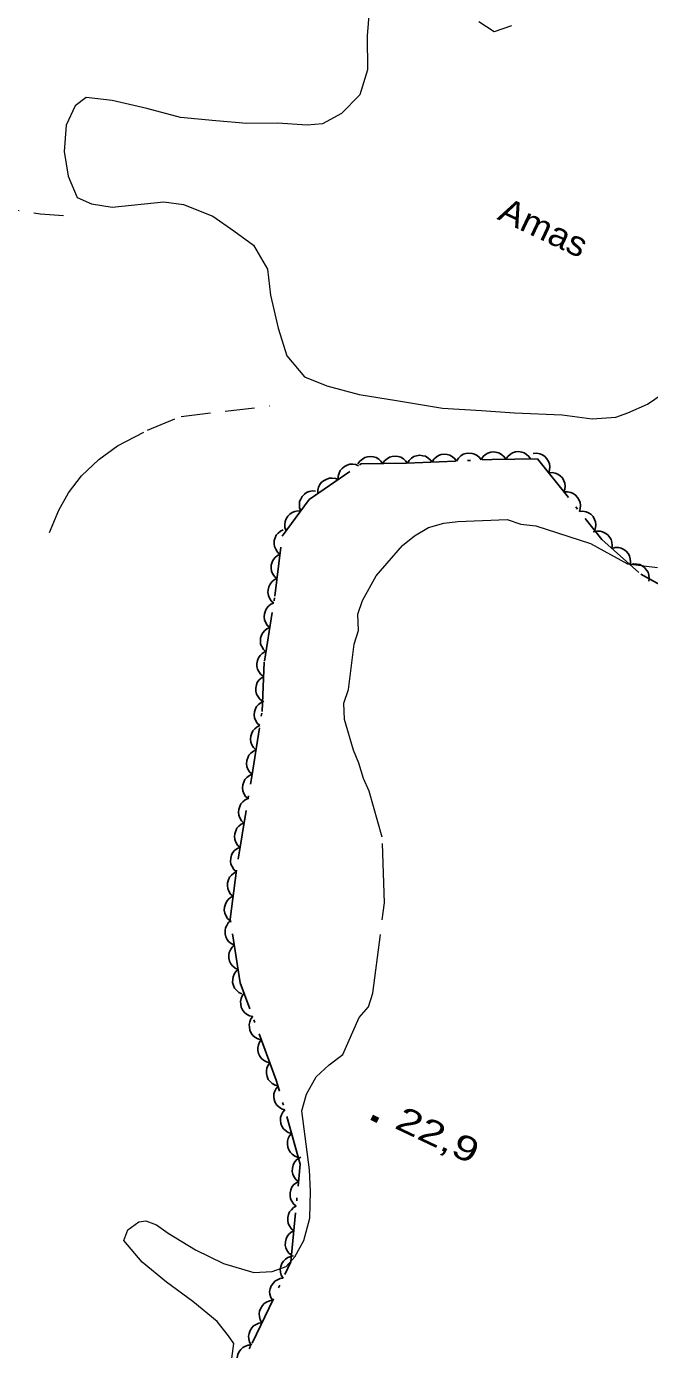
# Model space of a CAD drawing. Extents: x 356765 to 358572, y 5103174 to 5104650.
# Drawn here: x 357411.9 to 357449.8, y 5104313.8 to 5104394.2 of the extents above; entities that cross this region are included whole.
import ezdxf

# ---------------------------------------------------------------- set-up
doc = ezdxf.new("R2010")
doc.units = 0
doc.header["$LTSCALE"] = 0.6
for name, pattern in [('DOT_DASHED', [7.7, 5, -1.2, 0.3, -1.2]), ('LONG_DASH_SHORT_DASH', [9.9, 6, -1.2, 1.5, -1.2]), ('LONG_DASHED', [7.5, 6, -1.5]), ('MEDIUM_DASHED', [4.5, 3, -1.5])]:
    doc.linetypes.add(name, pattern=pattern)
for name, color, linetype, lineweight in [('19', 7, 'Continuous', 13), ('2', 7, 'Continuous', 13), ('3', 7, 'Continuous', 140), ('44', 7, 'Continuous', 25), ('57', 7, 'LONG_DASH_SHORT_DASH', 13)]:
    doc.layers.add(name, color=color, linetype=linetype, lineweight=lineweight)

msp = doc.modelspace()

# ---------------------------------------------------------------- linework, layer by layer
at = {"layer": '19', "linetype": 'MEDIUM_DASHED'}
for points in [[(357377.8, 5104395.04), (357378.81, 5104394.67), (357380.22, 5104394.5), (357382.4, 5104394.49), (357383.32, 5104394.57), (357385.99, 5104394.19), (357386.87, 5104394), (357388, 5104393.56), (357388.83, 5104393.1), (357390.18, 5104392.35), (357391.6, 5104391.37), (357392.9, 5104390.35), (357394.35, 5104389.25), (357396.3, 5104387.97), (357397.92, 5104387.17), (357402.65, 5104385.23), (357405.22, 5104384.2), (357407.01, 5104383.7), (357412.74, 5104382.8), (357414.16, 5104382.7)], [(357413.3, 5104363.43), (357413.87, 5104364.79), (357414.46, 5104365.83), (357415.24, 5104366.87), (357416.29, 5104367.86), (357417.44, 5104368.69), (357419.26, 5104369.65), (357421.3, 5104370.48), (357426.69, 5104371.12)]]:
    msp.add_lwpolyline(points, dxfattribs=at)
at = {"layer": '2', "linetype": 'LONG_DASHED'}
msp.add_lwpolyline([(357431.13, 5104331.7), (357432.13, 5104333.94), (357432.69, 5104334.6), (357432.96, 5104335.43), (357433.66, 5104340.92), (357433.53, 5104344.91), (357432.73, 5104347.7), (357432.38, 5104348.48), (357432.11, 5104349.41), (357431.77, 5104350.2), (357431.23, 5104352.06), (357431.2, 5104353.05), (357431.47, 5104353.89), (357431.82, 5104356.63), (357432.08, 5104357.46), (357432.05, 5104358.46), (357432.32, 5104359.29), (357433.15, 5104360.79), (357434.76, 5104362.64), (357435.48, 5104363.22), (357436.34, 5104363.72), (357437.27, 5104363.99), (357438.12, 5104364.1), (357441.11, 5104364.21), (357441.94, 5104363.94), (357442.86, 5104363.83), (357446.18, 5104362.76), (357448.43, 5104361.52), (357450.26, 5104361.29)], dxfattribs=at)
at = {"layer": '2'}
msp.add_lwpolyline([(357424.38, 5104313.22), (357424.5, 5104314.13), (357424.18, 5104314.61), (357423.49, 5104315.48), (357422.01, 5104316.69), (357420.41, 5104317.87), (357418.94, 5104319.08), (357417.81, 5104320.4), (357418.06, 5104321.04), (357418.74, 5104321.54), (357419.16, 5104321.6), (357419.8, 5104321.34), (357420.51, 5104320.85), (357422.18, 5104319.82), (357423.87, 5104318.99), (357425.72, 5104318.45), (357426.84, 5104318.51), (357427.69, 5104318.82), (357428.22, 5104319.41), (357428.76, 5104320.39), (357429.12, 5104321.75), (357429.16, 5104323.39), (357429.1, 5104324.7), (357428.64, 5104328.28), (357428.92, 5104329.3), (357429.5, 5104330.35), (357430.3, 5104331.08), (357431.13, 5104331.7)], dxfattribs=at)
at = {"layer": '3'}
msp.add_line((357432.9, 5104327.89), (357433.26, 5104327.72), dxfattribs=at)
at = {"layer": '44'}
for points in [[(357435.05, 5104367.63), (357435.16, 5104367.81), (357435.31, 5104367.95), (357435.45, 5104368.04), (357435.61, 5104368.09), (357435.8, 5104368.12), (357435.99, 5104368.09), (357436.15, 5104368.06), (357436.3, 5104367.97), (357436.44, 5104367.85), (357436.55, 5104367.7)], [(357436.55, 5104367.7), (357436.65, 5104367.88), (357436.81, 5104368.01), (357436.94, 5104368.11), (357437.11, 5104368.16), (357437.29, 5104368.18), (357437.48, 5104368.16), (357437.64, 5104368.12), (357437.79, 5104368.03), (357437.94, 5104367.91), (357438.04, 5104367.77)], [(357438.04, 5104367.77), (357438.15, 5104367.95), (357438.31, 5104368.08), (357438.44, 5104368.18), (357438.61, 5104368.23), (357438.79, 5104368.25), (357438.98, 5104368.23), (357439.14, 5104368.19), (357439.29, 5104368.1), (357439.44, 5104367.98), (357439.54, 5104367.84)], [(357439.54, 5104367.86), (357439.66, 5104368.04), (357439.81, 5104368.17), (357439.95, 5104368.25), (357440.12, 5104368.3), (357440.31, 5104368.32), (357440.5, 5104368.29), (357440.65, 5104368.25), (357440.8, 5104368.15), (357440.94, 5104368.03), (357441.04, 5104367.88)], [(357441.04, 5104367.88), (357441.16, 5104368.05), (357441.31, 5104368.18), (357441.45, 5104368.27), (357441.62, 5104368.32), (357441.81, 5104368.34), (357442, 5104368.31), (357442.15, 5104368.26), (357442.3, 5104368.17), (357442.44, 5104368.04), (357442.54, 5104367.9)], [(357442.7, 5104368.23), (357442.91, 5104368.25), (357443.11, 5104368.21), (357443.27, 5104368.15), (357443.41, 5104368.05), (357443.53, 5104367.91), (357443.63, 5104367.74), (357443.69, 5104367.59), (357443.71, 5104367.42), (357443.69, 5104367.23), (357443.64, 5104367.06)], [(357430.84, 5104366.64), (357430.84, 5104366.84), (357430.9, 5104367.04), (357430.97, 5104367.19), (357431.08, 5104367.32), (357431.23, 5104367.44), (357431.4, 5104367.52), (357431.55, 5104367.57), (357431.73, 5104367.57), (357431.91, 5104367.55), (357432.08, 5104367.48)], [(357432.05, 5104367.59), (357432.16, 5104367.76), (357432.32, 5104367.89), (357432.46, 5104367.98), (357432.63, 5104368.03), (357432.81, 5104368.05), (357433, 5104368.02), (357433.16, 5104367.98), (357433.31, 5104367.88), (357433.44, 5104367.76), (357433.55, 5104367.61)], [(357433.55, 5104367.61), (357433.66, 5104367.78), (357433.82, 5104367.91), (357433.96, 5104368), (357434.13, 5104368.05), (357434.31, 5104368.07), (357434.5, 5104368.04), (357434.66, 5104368), (357434.81, 5104367.9), (357434.94, 5104367.78), (357435.05, 5104367.63)], [(357429.6, 5104365.79), (357429.6, 5104366), (357429.66, 5104366.19), (357429.73, 5104366.34), (357429.84, 5104366.48), (357429.99, 5104366.59), (357430.16, 5104366.67), (357430.32, 5104366.73), (357430.49, 5104366.73), (357430.68, 5104366.7), (357430.84, 5104366.64)], [(357443.64, 5104367.06), (357443.85, 5104367.08), (357444.04, 5104367.03), (357444.2, 5104366.98), (357444.34, 5104366.87), (357444.47, 5104366.74), (357444.56, 5104366.57), (357444.62, 5104366.42), (357444.64, 5104366.24), (357444.63, 5104366.06), (357444.57, 5104365.89)], [(357428.57, 5104364.73), (357428.5, 5104364.93), (357428.49, 5104365.13), (357428.5, 5104365.3), (357428.57, 5104365.46), (357428.66, 5104365.62), (357428.8, 5104365.75), (357428.93, 5104365.85), (357429.09, 5104365.91), (357429.28, 5104365.95), (357429.46, 5104365.94)], [(357444.57, 5104365.89), (357444.78, 5104365.9), (357444.98, 5104365.86), (357445.13, 5104365.8), (357445.28, 5104365.7), (357445.4, 5104365.56), (357445.49, 5104365.4), (357445.56, 5104365.25), (357445.57, 5104365.07), (357445.56, 5104364.89), (357445.51, 5104364.71)], [(357427.68, 5104363.52), (357427.61, 5104363.72), (357427.6, 5104363.92), (357427.62, 5104364.09), (357427.68, 5104364.25), (357427.78, 5104364.41), (357427.91, 5104364.54), (357428.04, 5104364.64), (357428.21, 5104364.7), (357428.39, 5104364.74), (357428.57, 5104364.73)], [(357445.51, 5104364.71), (357445.71, 5104364.73), (357445.91, 5104364.69), (357446.07, 5104364.63), (357446.21, 5104364.53), (357446.34, 5104364.39), (357446.43, 5104364.22), (357446.49, 5104364.07), (357446.51, 5104363.9), (357446.49, 5104363.71), (357446.44, 5104363.54)], [(357427.31, 5104362.11), (357427.16, 5104362.24), (357427.05, 5104362.42), (357426.98, 5104362.57), (357426.96, 5104362.74), (357426.96, 5104362.93), (357427.02, 5104363.11), (357427.08, 5104363.26), (357427.2, 5104363.39), (357427.34, 5104363.51), (357427.5, 5104363.59)], [(357446.35, 5104363.46), (357446.55, 5104363.51), (357446.76, 5104363.5), (357446.92, 5104363.47), (357447.08, 5104363.39), (357447.23, 5104363.28), (357447.35, 5104363.13), (357447.43, 5104363), (357447.48, 5104362.83), (357447.5, 5104362.64), (357447.48, 5104362.46)], [(357447.48, 5104362.46), (357447.68, 5104362.51), (357447.88, 5104362.51), (357448.04, 5104362.48), (357448.2, 5104362.4), (357448.35, 5104362.29), (357448.47, 5104362.14), (357448.56, 5104362), (357448.6, 5104361.83), (357448.62, 5104361.65), (357448.6, 5104361.47)], [(357427.12, 5104360.62), (357426.97, 5104360.76), (357426.86, 5104360.93), (357426.79, 5104361.08), (357426.77, 5104361.25), (357426.78, 5104361.44), (357426.83, 5104361.62), (357426.9, 5104361.77), (357427.01, 5104361.91), (357427.15, 5104362.02), (357427.31, 5104362.11)], [(357448.6, 5104361.47), (357448.8, 5104361.52), (357449, 5104361.51), (357449.17, 5104361.48), (357449.32, 5104361.4), (357449.47, 5104361.29), (357449.59, 5104361.14), (357449.68, 5104361.01), (357449.73, 5104360.84), (357449.74, 5104360.65), (357449.72, 5104360.47)], [(357426.94, 5104359.13), (357426.78, 5104359.27), (357426.67, 5104359.44), (357426.61, 5104359.59), (357426.58, 5104359.77), (357426.59, 5104359.95), (357426.64, 5104360.13), (357426.71, 5104360.28), (357426.82, 5104360.42), (357426.96, 5104360.54), (357427.12, 5104360.62)], [(357426.69, 5104357.65), (357426.53, 5104357.79), (357426.43, 5104357.97), (357426.37, 5104358.12), (357426.35, 5104358.3), (357426.37, 5104358.48), (357426.43, 5104358.66), (357426.5, 5104358.81), (357426.61, 5104358.94), (357426.76, 5104359.06), (357426.92, 5104359.13)], [(357426.45, 5104356.17), (357426.3, 5104356.31), (357426.2, 5104356.49), (357426.13, 5104356.64), (357426.12, 5104356.82), (357426.13, 5104357), (357426.19, 5104357.18), (357426.26, 5104357.33), (357426.38, 5104357.46), (357426.52, 5104357.57), (357426.69, 5104357.65)], [(357426.32, 5104354.68), (357426.15, 5104354.8), (357426.03, 5104354.97), (357425.95, 5104355.11), (357425.91, 5104355.28), (357425.91, 5104355.47), (357425.95, 5104355.65), (357426, 5104355.81), (357426.1, 5104355.95), (357426.23, 5104356.08), (357426.39, 5104356.18)], [(357426.25, 5104353.18), (357426.08, 5104353.3), (357425.96, 5104353.47), (357425.88, 5104353.61), (357425.84, 5104353.78), (357425.84, 5104353.97), (357425.88, 5104354.16), (357425.93, 5104354.31), (357426.03, 5104354.45), (357426.16, 5104354.58), (357426.32, 5104354.68)], [(357426.08, 5104351.69), (357425.93, 5104351.83), (357425.83, 5104352.01), (357425.77, 5104352.16), (357425.75, 5104352.34), (357425.76, 5104352.52), (357425.82, 5104352.7), (357425.89, 5104352.85), (357426.01, 5104352.98), (357426.16, 5104353.1), (357426.32, 5104353.17)], [(357425.85, 5104350.21), (357425.7, 5104350.35), (357425.59, 5104350.53), (357425.53, 5104350.68), (357425.51, 5104350.86), (357425.53, 5104351.04), (357425.59, 5104351.22), (357425.66, 5104351.37), (357425.78, 5104351.5), (357425.92, 5104351.61), (357426.08, 5104351.69)], [(357425.61, 5104348.73), (357425.46, 5104348.87), (357425.36, 5104349.05), (357425.3, 5104349.2), (357425.28, 5104349.37), (357425.29, 5104349.56), (357425.35, 5104349.74), (357425.42, 5104349.89), (357425.54, 5104350.02), (357425.69, 5104350.13), (357425.85, 5104350.21)], [(357425.37, 5104347.25), (357425.22, 5104347.39), (357425.12, 5104347.57), (357425.05, 5104347.72), (357425.04, 5104347.9), (357425.05, 5104348.08), (357425.11, 5104348.26), (357425.18, 5104348.41), (357425.3, 5104348.54), (357425.45, 5104348.65), (357425.61, 5104348.73)], [(357425.12, 5104345.77), (357424.97, 5104345.91), (357424.87, 5104346.09), (357424.81, 5104346.24), (357424.79, 5104346.42), (357424.81, 5104346.6), (357424.87, 5104346.78), (357424.94, 5104346.93), (357425.06, 5104347.06), (357425.2, 5104347.17), (357425.37, 5104347.25)], [(357424.88, 5104344.29), (357424.73, 5104344.43), (357424.63, 5104344.61), (357424.56, 5104344.76), (357424.55, 5104344.94), (357424.56, 5104345.12), (357424.62, 5104345.3), (357424.69, 5104345.45), (357424.81, 5104345.58), (357424.96, 5104345.69), (357425.12, 5104345.77)], [(357424.66, 5104342.8), (357424.5, 5104342.94), (357424.4, 5104343.12), (357424.33, 5104343.27), (357424.31, 5104343.44), (357424.32, 5104343.63), (357424.37, 5104343.81), (357424.43, 5104343.96), (357424.55, 5104344.09), (357424.69, 5104344.21), (357424.85, 5104344.29)], [(357424.47, 5104341.32), (357424.31, 5104341.45), (357424.21, 5104341.63), (357424.14, 5104341.78), (357424.12, 5104341.95), (357424.12, 5104342.14), (357424.18, 5104342.32), (357424.24, 5104342.47), (357424.36, 5104342.6), (357424.5, 5104342.72), (357424.66, 5104342.8)], [(357424.28, 5104339.83), (357424.12, 5104339.97), (357424.01, 5104340.14), (357423.95, 5104340.29), (357423.92, 5104340.47), (357423.93, 5104340.65), (357423.99, 5104340.83), (357424.05, 5104340.98), (357424.17, 5104341.12), (357424.31, 5104341.24), (357424.47, 5104341.32)], [(357424.53, 5104338.35), (357424.35, 5104338.44), (357424.19, 5104338.57), (357424.09, 5104338.7), (357424.02, 5104338.86), (357423.97, 5104339.04), (357423.98, 5104339.23), (357424, 5104339.39), (357424.07, 5104339.55), (357424.17, 5104339.71), (357424.3, 5104339.83)], [(357424.76, 5104336.86), (357424.58, 5104336.95), (357424.43, 5104337.09), (357424.32, 5104337.22), (357424.25, 5104337.38), (357424.2, 5104337.56), (357424.21, 5104337.75), (357424.23, 5104337.91), (357424.3, 5104338.07), (357424.4, 5104338.22), (357424.53, 5104338.35)], [(357425, 5104335.38), (357424.81, 5104335.47), (357424.66, 5104335.61), (357424.55, 5104335.73), (357424.48, 5104335.9), (357424.43, 5104336.07), (357424.44, 5104336.27), (357424.46, 5104336.43), (357424.53, 5104336.59), (357424.63, 5104336.74), (357424.76, 5104336.86)], [(357425.65, 5104334.01), (357425.45, 5104334.06), (357425.27, 5104334.16), (357425.14, 5104334.27), (357425.04, 5104334.41), (357424.96, 5104334.58), (357424.93, 5104334.77), (357424.91, 5104334.93), (357424.95, 5104335.1), (357425.02, 5104335.27), (357425.13, 5104335.42)], [(357426.17, 5104332.6), (357425.97, 5104332.65), (357425.79, 5104332.76), (357425.66, 5104332.86), (357425.56, 5104333), (357425.48, 5104333.17), (357425.45, 5104333.36), (357425.43, 5104333.52), (357425.47, 5104333.69), (357425.54, 5104333.86), (357425.65, 5104334.01)], [(357426.69, 5104331.2), (357426.49, 5104331.25), (357426.31, 5104331.35), (357426.18, 5104331.45), (357426.08, 5104331.6), (357426, 5104331.76), (357425.97, 5104331.95), (357425.96, 5104332.11), (357426, 5104332.29), (357426.07, 5104332.46), (357426.17, 5104332.6)], [(357427.21, 5104329.79), (357427.01, 5104329.84), (357426.84, 5104329.94), (357426.71, 5104330.05), (357426.6, 5104330.19), (357426.53, 5104330.36), (357426.49, 5104330.55), (357426.48, 5104330.71), (357426.52, 5104330.88), (357426.59, 5104331.05), (357426.69, 5104331.2)], [(357427.6, 5104328.34), (357427.4, 5104328.4), (357427.23, 5104328.52), (357427.11, 5104328.63), (357427.02, 5104328.78), (357426.95, 5104328.96), (357426.93, 5104329.15), (357426.93, 5104329.31), (357426.99, 5104329.48), (357427.07, 5104329.64), (357427.19, 5104329.78)], [(357428.01, 5104326.9), (357427.81, 5104326.96), (357427.64, 5104327.08), (357427.52, 5104327.19), (357427.43, 5104327.34), (357427.37, 5104327.51), (357427.35, 5104327.71), (357427.35, 5104327.87), (357427.4, 5104328.04), (357427.48, 5104328.2), (357427.6, 5104328.34)], [(357428.42, 5104325.45), (357428.22, 5104325.52), (357428.06, 5104325.64), (357427.94, 5104325.75), (357427.85, 5104325.9), (357427.78, 5104326.07), (357427.76, 5104326.26), (357427.76, 5104326.43), (357427.81, 5104326.59), (357427.89, 5104326.76), (357428.01, 5104326.9)], [(357428.44, 5104323.98), (357428.28, 5104324.11), (357428.16, 5104324.28), (357428.09, 5104324.43), (357428.06, 5104324.6), (357428.07, 5104324.79), (357428.12, 5104324.97), (357428.17, 5104325.12), (357428.28, 5104325.26), (357428.42, 5104325.38), (357428.58, 5104325.47)], [(357428.29, 5104322.48), (357428.13, 5104322.62), (357428.02, 5104322.79), (357427.95, 5104322.93), (357427.92, 5104323.11), (357427.92, 5104323.29), (357427.97, 5104323.48), (357428.03, 5104323.63), (357428.14, 5104323.77), (357428.28, 5104323.89), (357428.44, 5104323.98)], [(357428.15, 5104320.99), (357427.99, 5104321.12), (357427.88, 5104321.29), (357427.81, 5104321.44), (357427.78, 5104321.61), (357427.78, 5104321.8), (357427.83, 5104321.98), (357427.89, 5104322.14), (357428, 5104322.27), (357428.14, 5104322.4), (357428.29, 5104322.48)], [(357428.01, 5104319.5), (357427.85, 5104319.63), (357427.73, 5104319.8), (357427.66, 5104319.95), (357427.63, 5104320.12), (357427.64, 5104320.31), (357427.69, 5104320.49), (357427.74, 5104320.64), (357427.85, 5104320.78), (357427.99, 5104320.9), (357428.15, 5104320.99)], [(357427.5, 5104318.11), (357427.39, 5104318.29), (357427.34, 5104318.48), (357427.33, 5104318.65), (357427.36, 5104318.82), (357427.42, 5104318.99), (357427.53, 5104319.15), (357427.64, 5104319.27), (357427.79, 5104319.36), (357427.96, 5104319.43), (357428.14, 5104319.46)], [(357426.85, 5104316.75), (357426.75, 5104316.93), (357426.7, 5104317.13), (357426.68, 5104317.29), (357426.72, 5104317.46), (357426.78, 5104317.64), (357426.89, 5104317.79), (357427, 5104317.92), (357427.15, 5104318.01), (357427.32, 5104318.08), (357427.5, 5104318.11)], [(357426.21, 5104315.4), (357426.11, 5104315.58), (357426.06, 5104315.77), (357426.04, 5104315.94), (357426.07, 5104316.11), (357426.14, 5104316.28), (357426.25, 5104316.44), (357426.35, 5104316.56), (357426.5, 5104316.65), (357426.68, 5104316.72), (357426.85, 5104316.75)], [(357425.57, 5104314.04), (357425.46, 5104314.22), (357425.41, 5104314.42), (357425.4, 5104314.58), (357425.43, 5104314.75), (357425.49, 5104314.93), (357425.6, 5104315.08), (357425.71, 5104315.21), (357425.86, 5104315.3), (357426.03, 5104315.37), (357426.21, 5104315.4)], [(357424.83, 5104312.73), (357424.74, 5104312.92), (357424.7, 5104313.12), (357424.7, 5104313.29), (357424.74, 5104313.46), (357424.81, 5104313.62), (357424.93, 5104313.77), (357425.05, 5104313.89), (357425.21, 5104313.97), (357425.38, 5104314.03), (357425.56, 5104314.04)]]:
    msp.add_lwpolyline(points, dxfattribs=at)
at = {"layer": '44', "linetype": 'DOT_DASHED'}
for points in [[(357425.59, 5104348.59), (357426.22, 5104352.54), (357426.36, 5104355.6), (357426.99, 5104359.55), (357427.45, 5104363.2), (357429.08, 5104365.43), (357432.24, 5104367.59), (357434.99, 5104367.63), (357440.21, 5104367.87), (357442.97, 5104367.9), (357446.88, 5104362.99), (357449.24, 5104360.9), (357452.23, 5104359.24)], [(357423.62, 5104310.56), (357425.62, 5104314.15), (357427.97, 5104319.1), (357428.54, 5104325.04), (357427.08, 5104330.15), (357424.89, 5104336.06), (357424.29, 5104339.92), (357424.76, 5104343.57), (357425.59, 5104348.59)]]:
    msp.add_lwpolyline(points, dxfattribs=at)
at = {"layer": '57'}
for points in [[(357432.79, 5104395.88), (357432.61, 5104393.62), (357432.63, 5104391.55), (357432.17, 5104390.03), (357431.04, 5104388.9), (357429.89, 5104388.26), (357428.96, 5104388.18), (357427.16, 5104388.3), (357425.3, 5104388.28), (357423.42, 5104388.44), (357421.27, 5104388.65), (357419.21, 5104389.2), (357417.11, 5104389.68), (357415.54, 5104389.87), (357414.86, 5104389.36), (357414.31, 5104388.19), (357414.2, 5104386.59), (357414.43, 5104385.08), (357414.99, 5104383.79), (357415.86, 5104383.4), (357417.12, 5104383.19), (357420.26, 5104383.52), (357421.45, 5104383.35), (357423.23, 5104382.65), (357424.5, 5104381.75), (357425.69, 5104380.89), (357426.55, 5104379.43), (357426.74, 5104377.85), (357427.19, 5104375.84), (357427.73, 5104374.16), (357428.79, 5104372.89), (357430.15, 5104372.33), (357432.13, 5104371.82), (357434.39, 5104371.45), (357437.18, 5104370.98), (357439.56, 5104370.83), (357441.56, 5104370.7), (357444.45, 5104370.57), (357446.29, 5104370.34), (357447.72, 5104370.43), (357448.46, 5104370.7), (357449.64, 5104371.22), (357450.92, 5104372.09)], [(357441.39, 5104394.22), (357440.33, 5104393.85), (357439.39, 5104394.47)]]:
    msp.add_lwpolyline(points, dxfattribs=at)

# ---------------------------------------------------------------- texts
at = {"layer": '3', "width": 1.35}
msp.add_text('22,9   ', height=1.5, rotation=334.619, dxfattribs=at).set_placement((357434.2, 5104327.26))
at = {"layer": '57', "width": 1.1}
msp.add_text('Amas', height=1.5, rotation=334.72, dxfattribs=at).set_placement((357440.46, 5104382.49))

doc.saveas('drawing.dxf')
